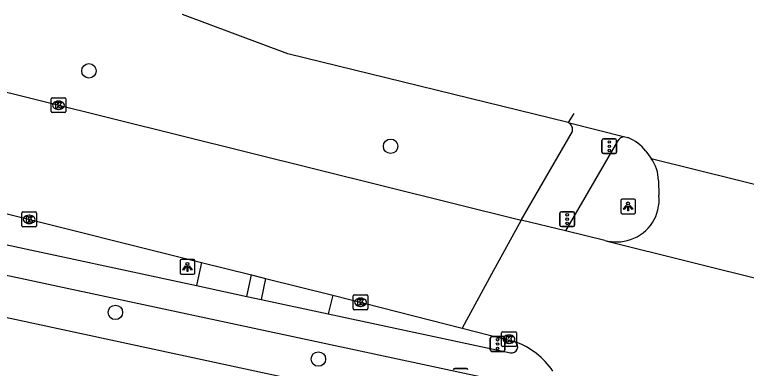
# Model space of a CAD drawing. Extents: x 160026 to 161302, y 384757 to 385701.
# Drawn here: x 160616.18 to 160665.71, y 385329.65 to 385353.61 of the extents above; entities that cross this region are included whole.
import ezdxf

# ---------------------------------------------------------------- set-up
doc = ezdxf.new("R2010")
doc.units = 0
for name, color, linetype in [('IMGEO_Boom', 7, 'Continuous'), ('IMGEO_Drukknoppaal', 7, 'Continuous'), ('IMGEO_Fietspad_gesloten', 7, 'Continuous'), ('IMGEO_Kolk', 7, 'Continuous'), ('IMGEO_Lichtpunt', 7, 'Continuous'), ('IMGEO_Rijbaan_lokaal_gesloten', 7, 'Continuous'), ('IMGEO_Verkeersregelinstallatiepaal', 7, 'Continuous'), ('IMGEO_Voetpad_open', 7, 'Continuous')]:
    doc.layers.add(name, color=color, linetype=linetype)

msp = doc.modelspace()

# ---------------------------------------------------------------- linework, layer by layer
at = {"layer": 'IMGEO_Boom'}
for centre in [(160621.209, 385349.802), (160641.633, 385344.697), (160623.003, 385333.446), (160636.745, 385330.284)]:
    msp.add_circle(centre, 0.489, dxfattribs=at)
at = {"layer": 'IMGEO_Drukknoppaal'}
for p, q in [((160645.969, 385329.655), (160646.759, 385329.655)), ((160646.759, 385329.655), (160645.969, 385329.655))]:
    msp.add_line(p, q, dxfattribs=at)
for centre, start, end in [((160645.969, 385329.555), 90, 180), ((160645.969, 385329.555), 90, 180), ((160646.759, 385329.555), 0, 90), ((160646.759, 385329.555), 360, 90)]:
    msp.add_arc(centre, 0.1, start, end, dxfattribs=at)
at = {"layer": 'IMGEO_Fietspad_gesloten'}
for points in [[(160592.186, 385340.982), (160649.272, 385328.76), (160651.523, 385328.278)], [(160614.596, 385338.238), (160628.49, 385335.26)], [(160628.49, 385335.26), (160631.891, 385334.53)], [(160631.891, 385334.53), (160632.86, 385334.322)], [(160632.86, 385334.322), (160637.41, 385333.347)], [(160637.41, 385333.347), (160649.752, 385330.701)]]:
    msp.add_lwpolyline(points, dxfattribs=at)
msp.add_arc((160649.811, 385331.121), 0.425, 262.0205, 49.4406, dxfattribs=at)
at = {"layer": 'IMGEO_Kolk'}
for p, q in [((160618.65, 385347.046), (160618.65, 385347.898)), ((160618.725, 385347.972), (160619.577, 385347.972)), ((160619.651, 385347.898), (160619.651, 385347.046)), ((160619.138, 385347.752), (160619.163, 385347.752)), ((160619.577, 385346.972), (160618.725, 385346.972)), ((160619.161, 385347.192), (160619.136, 385347.192)), ((160616.671, 385339.318), (160616.671, 385340.17)), ((160616.746, 385340.244), (160617.598, 385340.244)), ((160617.159, 385340.024), (160617.184, 385340.024)), ((160617.672, 385340.17), (160617.672, 385339.318)), ((160617.182, 385339.464), (160617.157, 385339.464)), ((160617.598, 385339.244), (160616.746, 385339.244)), ((160639.092, 385333.704), (160639.092, 385334.556)), ((160639.167, 385334.63), (160640.019, 385334.63)), ((160639.58, 385334.41), (160639.605, 385334.41)), ((160640.093, 385334.556), (160640.093, 385333.704)), ((160640.019, 385333.63), (160639.167, 385333.63)), ((160639.603, 385333.85), (160639.578, 385333.85)), ((160649.143, 385331.203), (160649.143, 385332.055)), ((160649.218, 385332.129), (160650.07, 385332.129)), ((160650.144, 385332.055), (160650.144, 385331.203)), ((160649.631, 385331.909), (160649.656, 385331.909)), ((160650.07, 385331.129), (160649.218, 385331.129)), ((160649.654, 385331.349), (160649.629, 385331.349))]:
    msp.add_line(p, q, dxfattribs=at)
for points in [[(160618.65, 385347.046), (160618.65, 385347.898)], [(160618.725, 385347.972), (160619.577, 385347.972)], [(160619.651, 385347.898), (160619.651, 385347.046)], [(160618.971, 385347.672), (160619.094, 385347.672), (160619.094, 385347.521), (160619.224, 385347.672), (160619.388, 385347.672), (160619.242, 385347.521), (160619.395, 385347.272), (160619.243, 385347.272), (160619.158, 385347.436), (160619.094, 385347.369), (160619.094, 385347.272), (160618.971, 385347.272), (160618.971, 385347.672)], [(160619.577, 385346.972), (160618.725, 385346.972)], [(160616.671, 385339.318), (160616.671, 385340.17)], [(160616.746, 385340.244), (160617.598, 385340.244)], [(160616.992, 385339.944), (160617.115, 385339.944), (160617.115, 385339.793), (160617.245, 385339.944), (160617.409, 385339.944), (160617.263, 385339.793), (160617.416, 385339.544), (160617.264, 385339.544), (160617.179, 385339.708), (160617.115, 385339.641), (160617.115, 385339.544), (160616.992, 385339.544), (160616.992, 385339.944)], [(160617.672, 385340.17), (160617.672, 385339.318)], [(160617.598, 385339.244), (160616.746, 385339.244)], [(160639.092, 385333.704), (160639.092, 385334.556)], [(160639.167, 385334.63), (160640.019, 385334.63)], [(160640.093, 385334.556), (160640.093, 385333.704)], [(160639.413, 385334.33), (160639.536, 385334.33), (160639.536, 385334.179), (160639.666, 385334.33), (160639.83, 385334.33), (160639.684, 385334.179), (160639.837, 385333.93), (160639.685, 385333.93), (160639.6, 385334.094), (160639.536, 385334.027), (160639.536, 385333.93), (160639.413, 385333.93), (160639.413, 385334.33)], [(160640.019, 385333.63), (160639.167, 385333.63)], [(160649.143, 385331.203), (160649.143, 385332.055)], [(160649.218, 385332.129), (160650.07, 385332.129)], [(160650.144, 385332.055), (160650.144, 385331.203)], [(160649.464, 385331.829), (160649.587, 385331.829), (160649.587, 385331.678), (160649.717, 385331.829), (160649.881, 385331.829), (160649.735, 385331.678), (160649.888, 385331.429), (160649.736, 385331.429), (160649.651, 385331.593), (160649.587, 385331.526), (160649.587, 385331.429), (160649.464, 385331.429), (160649.464, 385331.829)], [(160650.07, 385331.129), (160649.218, 385331.129)]]:
    msp.add_lwpolyline(points, dxfattribs=at)
for centre, start, end in [((160618.727, 385347.896), 91.552, 178.448), ((160618.727, 385347.896), 91.552, 178.448), ((160619.575, 385347.896), 1.552, 88.448), ((160619.575, 385347.896), 1.552, 88.448), ((160618.727, 385347.048), 181.552, 268.448), ((160618.727, 385347.048), 181.552, 268.448), ((160619.575, 385347.048), 271.552, 358.448), ((160619.575, 385347.048), 271.552, 358.448), ((160616.748, 385340.168), 91.552, 178.448), ((160616.748, 385340.168), 91.552, 178.448), ((160617.596, 385340.168), 1.552, 88.448), ((160617.596, 385340.168), 1.552, 88.448), ((160616.748, 385339.32), 181.552, 268.448), ((160616.748, 385339.32), 181.552, 268.448), ((160617.596, 385339.32), 271.552, 358.448), ((160617.596, 385339.32), 271.552, 358.448), ((160639.169, 385334.554), 91.552, 178.448), ((160639.169, 385334.554), 91.552, 178.448), ((160640.017, 385334.554), 1.552, 88.448), ((160640.017, 385334.554), 1.552, 88.448), ((160639.169, 385333.706), 181.552, 268.448), ((160639.169, 385333.706), 181.552, 268.448), ((160640.017, 385333.706), 271.552, 358.448), ((160640.017, 385333.706), 271.552, 358.448), ((160649.22, 385332.053), 91.552, 178.448), ((160649.22, 385332.053), 91.552, 178.448), ((160650.068, 385332.053), 1.552, 88.448), ((160650.068, 385332.053), 1.552, 88.448), ((160649.22, 385331.205), 181.552, 268.448), ((160649.22, 385331.205), 181.552, 268.448), ((160650.068, 385331.205), 271.552, 358.448), ((160650.068, 385331.205), 271.552, 358.448)]:
    msp.add_arc(centre, 0.0765, start, end, dxfattribs=at)
for centre, major_axis, ratio, start_param, end_param in [((160619.137, 385347.472), (-0.387, 0.002), 0.722429, 4.712389, 7.853982), ((160619.162, 385347.472), (-0.39, 0.002), 0.717154, 1.570796, 4.712389), ((160617.158, 385339.744), (-0.387, 0.002), 0.722429, 4.712389, 7.853982), ((160617.183, 385339.744), (-0.39, 0.002), 0.717154, 1.570796, 4.712389), ((160639.579, 385334.13), (-0.387, 0.002), 0.722429, 4.712389, 7.853982), ((160639.604, 385334.13), (-0.39, 0.002), 0.717154, 1.570796, 4.712389), ((160649.63, 385331.629), (-0.387, 0.002), 0.722429, 4.712389, 7.853982), ((160649.655, 385331.629), (-0.39, 0.002), 0.717154, 1.570796, 4.712389)]:
    msp.add_ellipse(centre, major_axis=major_axis, ratio=ratio, start_param=start_param, end_param=end_param, dxfattribs=at)
at = {"layer": 'IMGEO_Lichtpunt'}
for p, q in [((160657.204, 385341.029), (160657.204, 385340.222)), ((160657.204, 385341.029), (160657.204, 385340.222)), ((160658.106, 385341.124), (160657.298, 385341.124)), ((160658.106, 385341.124), (160657.298, 385341.124)), ((160658.2, 385340.222), (160658.2, 385341.029)), ((160658.2, 385340.222), (160658.2, 385341.029)), ((160657.298, 385340.128), (160658.106, 385340.128)), ((160657.298, 385340.128), (160658.106, 385340.128)), ((160627.378, 385336.929), (160627.378, 385336.122)), ((160627.378, 385336.929), (160627.378, 385336.122)), ((160628.28, 385337.024), (160627.472, 385337.024)), ((160628.28, 385337.024), (160627.472, 385337.024)), ((160628.374, 385336.122), (160628.374, 385336.929)), ((160628.374, 385336.122), (160628.374, 385336.929)), ((160627.472, 385336.028), (160628.28, 385336.028)), ((160627.472, 385336.028), (160628.28, 385336.028))]:
    msp.add_line(p, q, dxfattribs=at)
for points in [[(160657.578, 385340.693), (160657.617, 385340.665), (160657.429, 385340.403), (160657.391, 385340.43), (160657.578, 385340.693)], [(160657.68, 385340.645), (160657.727, 385340.645), (160657.727, 385340.323), (160657.68, 385340.323), (160657.68, 385340.645)], [(160657.79, 385340.665), (160657.828, 385340.692), (160658.015, 385340.43), (160657.976, 385340.402), (160657.79, 385340.665)], [(160627.752, 385336.593), (160627.791, 385336.565), (160627.603, 385336.303), (160627.565, 385336.33), (160627.752, 385336.593)], [(160627.854, 385336.545), (160627.901, 385336.545), (160627.901, 385336.223), (160627.854, 385336.223), (160627.854, 385336.545)], [(160627.964, 385336.565), (160628.002, 385336.592), (160628.189, 385336.33), (160628.15, 385336.302), (160627.964, 385336.565)]]:
    msp.add_lwpolyline(points, dxfattribs=at)
for centre in [(160657.703, 385340.827), (160627.877, 385336.727)]:
    msp.add_circle(centre, 0.0994, dxfattribs=at)
for centre, start, end in [((160657.298, 385341.029), 90, 180), ((160657.298, 385341.029), 90, 180), ((160658.106, 385341.029), 0, 90), ((160658.106, 385341.029), 0, 90), ((160657.298, 385340.222), 180, 270), ((160657.298, 385340.222), 180, 270), ((160658.106, 385340.222), 270, 0), ((160658.106, 385340.222), 270, 360), ((160627.472, 385336.929), 90, 180), ((160627.472, 385336.929), 90, 180), ((160628.28, 385336.929), 0, 90), ((160628.28, 385336.929), 0, 90), ((160627.472, 385336.122), 180, 270), ((160627.472, 385336.122), 180, 270), ((160628.28, 385336.122), 270, 0), ((160628.28, 385336.122), 270, 360)]:
    msp.add_arc(centre, 0.0946, start, end, dxfattribs=at)
at = {"layer": 'IMGEO_Rijbaan_lokaal_gesloten'}
for points in [[(160653.654, 385346.305), (160634.677, 385350.952), (160627.54, 385353.61)], [(160604.286, 385351.187), (160650.462, 385339.7)], [(160654.033, 385346.918), (160653.654, 385346.305)], [(160653.654, 385346.305), (160657.484, 385345.336)], [(160657.484, 385345.336), (160657.696, 385345.282)], [(160658.894, 385344.37), (160659.257, 385343.875)], [(160659.257, 385343.875), (160679.818, 385338.775)], [(160659.754, 385342.368), (160659.791, 385341.361)], [(160615.103, 385340.261), (160628.825, 385336.823)], [(160650.462, 385339.7), (160648.467, 385336.036), (160646.472, 385332.372)], [(160653.467, 385338.969), (160650.462, 385339.7)], [(160656.139, 385338.319), (160653.467, 385338.969)], [(160656.139, 385338.319), (160656.296, 385338.265), (160678.496, 385332.746), (160678.539, 385332.738)], [(160628.825, 385336.823), (160632.204, 385335.988)], [(160632.204, 385335.988), (160633.166, 385335.746)], [(160633.166, 385335.746), (160637.725, 385334.618)], [(160637.725, 385334.618), (160646.472, 385332.372)], [(160646.472, 385332.372), (160650.087, 385331.444)]]:
    msp.add_lwpolyline(points, dxfattribs=at)
for centre, radius, start, end in [((160656.702, 385342.733), 2.736, 36.7488, 68.6894), ((160657.323, 385342.402), 2.431, 359.2016, 37.3029), ((160656.962, 385341.073), 2.843, 288.4023, 5.8175), ((160656.909, 385341.13), 2.914, 254.6806, 289.0468), ((160648.277, 385326.533), 5.234, 34.1731, 69.7659)]:
    msp.add_arc(centre, radius, start, end, dxfattribs=at)
at = {"layer": 'IMGEO_Verkeersregelinstallatiepaal'}
for p, q in [((160655.935, 385344.296), (160655.935, 385345.096)), ((160655.935, 385345.096), (160655.935, 385344.296)), ((160656.035, 385345.196), (160656.825, 385345.196)), ((160656.825, 385345.196), (160656.035, 385345.196)), ((160656.925, 385345.096), (160656.925, 385344.296)), ((160656.925, 385344.296), (160656.925, 385345.096)), ((160656.825, 385344.196), (160656.035, 385344.196)), ((160656.035, 385344.196), (160656.825, 385344.196)), ((160653.086, 385339.359), (160653.086, 385340.159)), ((160653.086, 385340.159), (160653.086, 385339.359)), ((160653.186, 385340.259), (160653.976, 385340.259)), ((160653.976, 385340.259), (160653.186, 385340.259)), ((160654.076, 385340.159), (160654.076, 385339.359)), ((160654.076, 385339.359), (160654.076, 385340.159)), ((160653.976, 385339.259), (160653.186, 385339.259)), ((160653.186, 385339.259), (160653.976, 385339.259)), ((160648.374, 385330.902), (160648.374, 385331.702)), ((160648.374, 385331.702), (160648.374, 385330.902)), ((160648.474, 385331.802), (160649.264, 385331.802)), ((160649.264, 385331.802), (160648.474, 385331.802)), ((160649.364, 385331.702), (160649.364, 385330.902)), ((160649.364, 385330.902), (160649.364, 385331.702)), ((160649.264, 385330.802), (160648.474, 385330.802)), ((160648.474, 385330.802), (160649.264, 385330.802))]:
    msp.add_line(p, q, dxfattribs=at)
for centre in [(160656.43, 385344.986), (160656.43, 385344.696), (160656.43, 385344.406), (160653.581, 385340.049), (160653.581, 385339.759), (160653.581, 385339.469), (160648.869, 385331.592), (160648.869, 385331.302), (160648.869, 385331.012)]:
    msp.add_circle(centre, 0.085, dxfattribs=at)
for centre, start, end in [((160656.035, 385345.096), 90, 180), ((160656.035, 385345.096), 90, 180), ((160656.825, 385345.096), 0, 90), ((160656.825, 385345.096), 360, 90), ((160656.035, 385344.296), 180, 270), ((160656.035, 385344.296), 180, 270), ((160656.825, 385344.296), 270, 0), ((160656.825, 385344.296), 270, 0), ((160653.186, 385340.159), 90, 180), ((160653.186, 385340.159), 90, 180), ((160653.976, 385340.159), 0, 90), ((160653.976, 385340.159), 360, 90), ((160653.186, 385339.359), 180, 270), ((160653.186, 385339.359), 180, 270), ((160653.976, 385339.359), 270, 0), ((160653.976, 385339.359), 270, 0), ((160648.474, 385331.702), 90, 180), ((160648.474, 385331.702), 90, 180), ((160649.264, 385331.702), 0, 90), ((160649.264, 385331.702), 360, 90), ((160648.474, 385330.902), 180, 270), ((160648.474, 385330.902), 180, 270), ((160649.264, 385330.902), 270, 0), ((160649.264, 385330.902), 270, 0)]:
    msp.add_arc(centre, 0.1, start, end, dxfattribs=at)
at = {"layer": 'IMGEO_Voetpad_open'}
for points in [[(160650.462, 385339.7), (160653.932, 385345.686)], [(160656.988, 385345.035), (160653.467, 385338.969)], [(160648.878, 385325.926), (160609.984, 385334.289), (160595.313, 385337.293), (160577.45, 385341.176)], [(160628.825, 385336.823), (160628.49, 385335.26)], [(160631.891, 385334.53), (160632.204, 385335.988)], [(160633.166, 385335.746), (160632.86, 385334.322)], [(160637.725, 385334.618), (160637.41, 385333.347)]]:
    msp.add_lwpolyline(points, dxfattribs=at)
for centre, radius, start, end in [((160653.407, 385345.822), 0.542, 345.4386, 62.9322), ((160657.464, 385344.809), 0.527, 87.8504, 154.653)]:
    msp.add_arc(centre, radius, start, end, dxfattribs=at)

doc.saveas('drawing.dxf')
